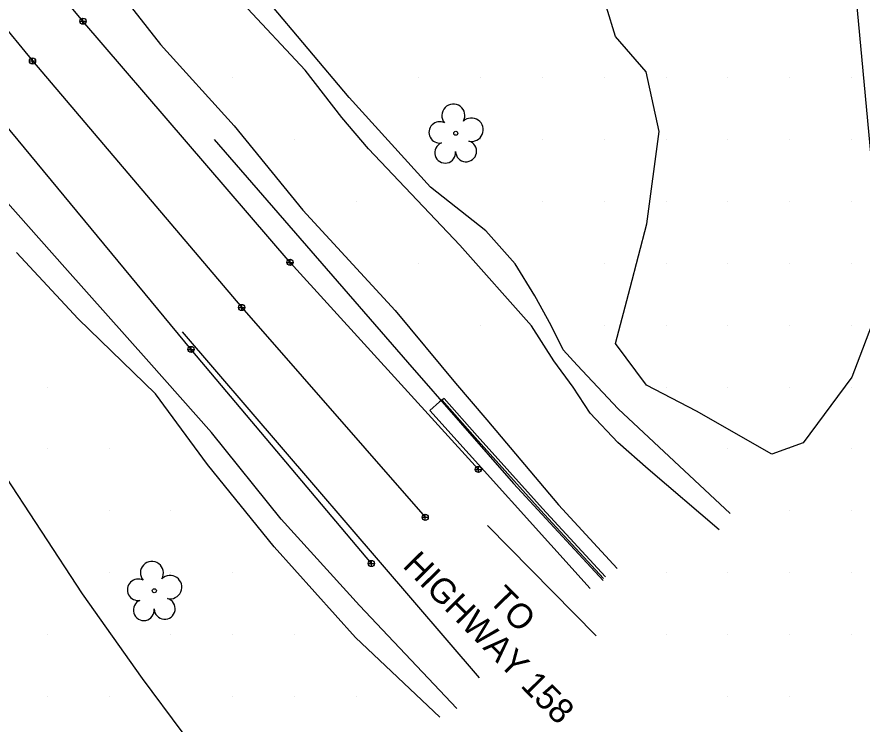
# Model space of a CAD drawing. Extents: x 1548934 to 1561348, y 809680 to 824075.
# Drawn here: x 1552285.1 to 1552421.7, y 809865.5 to 809979.7 of the extents above; entities that cross this region are included whole.
import ezdxf

# ---------------------------------------------------------------- set-up
doc = ezdxf.new("R2010")
doc.units = 0
for name, color, linetype in [('Default', 7, 'Continuous'), ('E_NCDOT_Vertical_Profile_Ground_Line', 7, 'Continuous'), ('Exist DTM QL2 LIDAR Elevation Point', 7, 'Continuous'), ('Exist Guardrail', 7, 'Continuous'), ('Exist Roads Curbs', 7, 'Continuous'), ('Exist Roads EOP Leader', 7, 'Continuous'), ('Exist Roads EOP Text', 7, 'Continuous'), ('Exist Roads EOT', 7, 'Continuous'), ('Exist Vegetation Tree CELL', 7, 'Continuous'), ('Exist Vegetation Woods Line', 7, 'Continuous'), ('P_NCDOT_Vertical_Profile_Grade_Minor_Road', 7, 'Continuous'), ('PH Exist DTM Breakline', 7, 'Continuous')]:
    doc.layers.add(name, color=color, linetype=linetype)

# ---------------------------------------------------------------- blocks, each defined once
blk = doc.blocks.new('SurveyPointCell')
at = {"layer": 'Default'}
for p, q in [((-0.5, 0), (0.5, 0)), ((0, -0.5), (0, 0.5))]:
    blk.add_line(p, q, dxfattribs=at)
blk.add_circle((0, 0), 0.5, dxfattribs=at)

msp = doc.modelspace()

# ---------------------------------------------------------------- linework, layer by layer
at = {"layer": 'E_NCDOT_Vertical_Profile_Ground_Line'}
for p, q in [((1552295.81, 809979.05), (1552269.12, 810011.85)), ((1552329.29, 809940.07), (1552295.81, 809979.05)), ((1552313.28, 809926), (1552280.05, 809966.19)), ((1552359.73, 809906.61), (1552329.29, 809940.07)), ((1552342.43, 809891.41), (1552313.28, 809926))]:
    msp.add_line(p, q, dxfattribs=at)
msp.add_lwpolyline([(1552354.18, 809918.08), (1552353.45, 809917.56), (1552351.9, 809916.14), (1552377.77, 809887.35)], dxfattribs=at)
at = {"layer": 'Exist DTM QL2 LIDAR Elevation Point'}
for p, q in [((1552320.04, 809969.93), (1552320.04, 809969.93)), ((1552350.05, 809969.93), (1552350.05, 809969.93)), ((1552360.05, 809969.93), (1552360.05, 809969.93)), ((1552370.05, 809969.93), (1552370.05, 809969.93)), ((1552380.05, 809969.93), (1552380.05, 809969.93)), ((1552390.05, 809969.93), (1552390.05, 809969.93)), ((1552400.05, 809969.93), (1552400.05, 809969.93)), ((1552410.05, 809969.93), (1552410.05, 809969.93)), ((1552420.05, 809969.93), (1552420.05, 809969.93)), ((1552330.05, 809959.93), (1552330.05, 809959.93)), ((1552360.05, 809959.93), (1552360.05, 809959.93)), ((1552370.05, 809959.93), (1552370.05, 809959.93)), ((1552380.05, 809959.93), (1552380.05, 809959.93)), ((1552390.05, 809959.93), (1552390.05, 809959.93)), ((1552400.05, 809959.93), (1552400.05, 809959.93)), ((1552410.05, 809959.93), (1552410.05, 809959.93)), ((1552420.05, 809959.93), (1552420.05, 809959.93)), ((1552340.05, 809949.93), (1552340.05, 809949.93)), ((1552370.05, 809949.93), (1552370.05, 809949.93)), ((1552380.05, 809949.93), (1552380.05, 809949.93)), ((1552390.05, 809949.93), (1552390.05, 809949.93)), ((1552400.05, 809949.93), (1552400.05, 809949.93)), ((1552410.05, 809949.93), (1552410.05, 809949.93)), ((1552420.05, 809949.93), (1552420.05, 809949.93)), ((1552350.05, 809939.93), (1552350.05, 809939.93)), ((1552380.05, 809939.93), (1552380.05, 809939.93)), ((1552390.05, 809939.93), (1552390.05, 809939.93)), ((1552400.05, 809939.93), (1552400.05, 809939.93)), ((1552410.05, 809939.93), (1552410.05, 809939.93)), ((1552420.05, 809939.93), (1552420.05, 809939.93)), ((1552360.05, 809929.93), (1552360.05, 809929.93)), ((1552380.05, 809929.93), (1552380.05, 809929.93)), ((1552390.05, 809929.93), (1552390.05, 809929.93)), ((1552400.05, 809929.93), (1552400.05, 809929.93)), ((1552410.05, 809929.93), (1552410.05, 809929.93)), ((1552420.05, 809929.93), (1552420.05, 809929.93)), ((1552290.04, 809919.92), (1552290.04, 809919.92)), ((1552390.05, 809919.92), (1552390.05, 809919.92)), ((1552400.05, 809919.92), (1552400.05, 809919.92)), ((1552410.05, 809919.92), (1552410.05, 809919.92)), ((1552420.05, 809919.92), (1552420.05, 809919.92)), ((1552290.04, 809909.92), (1552290.04, 809909.92)), ((1552300.04, 809909.92), (1552300.04, 809909.92)), ((1552400.05, 809909.92), (1552400.05, 809909.92)), ((1552410.05, 809909.92), (1552410.05, 809909.92)), ((1552420.05, 809909.92), (1552420.05, 809909.92)), ((1552300.04, 809899.92), (1552300.04, 809899.92)), ((1552310.04, 809899.92), (1552310.04, 809899.92)), ((1552410.05, 809899.92), (1552410.05, 809899.92)), ((1552420.05, 809899.92), (1552420.05, 809899.92)), ((1552300.04, 809889.92), (1552300.04, 809889.92)), ((1552310.04, 809889.92), (1552310.04, 809889.92)), ((1552320.04, 809889.92), (1552320.04, 809889.92)), ((1552390.05, 809889.92), (1552390.05, 809889.92)), ((1552400.05, 809889.92), (1552400.05, 809889.92)), ((1552410.05, 809889.92), (1552410.05, 809889.92)), ((1552420.05, 809889.92), (1552420.05, 809889.92)), ((1552290.04, 809879.92), (1552290.04, 809879.92)), ((1552310.04, 809879.92), (1552310.04, 809879.92)), ((1552320.04, 809879.92), (1552320.04, 809879.92)), ((1552330.05, 809879.92), (1552330.05, 809879.92)), ((1552390.05, 809879.92), (1552390.05, 809879.92)), ((1552400.05, 809879.92), (1552400.05, 809879.92)), ((1552410.05, 809879.92), (1552410.05, 809879.92)), ((1552420.05, 809879.92), (1552420.05, 809879.92)), ((1552290.04, 809869.92), (1552290.04, 809869.92)), ((1552300.04, 809869.92), (1552300.04, 809869.92)), ((1552320.04, 809869.92), (1552320.04, 809869.92)), ((1552330.05, 809869.92), (1552330.05, 809869.92)), ((1552340.05, 809869.92), (1552340.05, 809869.92)), ((1552400.05, 809869.92), (1552400.05, 809869.92)), ((1552410.05, 809869.92), (1552410.05, 809869.92))]:
    msp.add_line(p, q, dxfattribs=at)
at = {"layer": 'Exist Guardrail'}
msp.add_lwpolyline([(1552317.03, 809959.93), (1552348.28, 809923.97), (1552365.38, 809904.34), (1552379.91, 809888.68)], dxfattribs=at)
at = {"layer": 'Exist Roads Curbs'}
msp.add_lwpolyline([(1552380.27, 809889.24), (1552370.09, 809900.29), (1552359.51, 809912.06), (1552354.18, 809918.08)], dxfattribs=at)
at = {"layer": 'Exist Roads EOP Leader'}
msp.add_line((1552378.76, 809879.71), (1552361.22, 809897.53), dxfattribs=at)
at = {"layer": 'Exist Roads EOT'}
msp.add_line((1552359.88, 809872.93), (1552311.88, 809928.84), dxfattribs=at)
at = {"layer": 'Exist Vegetation Tree CELL'}
for p, q in [((1552356.07, 809960.93), (1552356.07, 809960.93)), ((1552307.35, 809887), (1552307.35, 809887))]:
    msp.add_line(p, q, dxfattribs=at)
for centre in [(1552356.07, 809960.93), (1552307.35, 809887)]:
    msp.add_circle(centre, 0.326, dxfattribs=at)
for centre, radius, start, end in [((1552355.68, 809963.8), 1.86, 330.1651, 219.7134), ((1552358.62, 809961.51), 1.9, 257.1011, 134.1999), ((1552353.46, 809961.08), 1.73, 62.6636, 279.3457), ((1552354.36, 809957.8), 1.69, 111.5671, 6.231), ((1552357.74, 809958.03), 1.7, 181.2822, 74.56), ((1552306.96, 809889.88), 1.86, 330.1651, 219.7134), ((1552309.89, 809887.59), 1.9, 257.1011, 134.1999), ((1552304.74, 809887.16), 1.73, 62.6636, 279.3457), ((1552305.64, 809883.88), 1.69, 111.5671, 6.231), ((1552309.02, 809884.1), 1.7, 181.2822, 74.56)]:
    msp.add_arc(centre, radius, start, end, dxfattribs=at)
at = {"layer": 'Exist Vegetation Woods Line'}
for points in [[(1552419.63, 809994.71), (1552424.82, 809939.32)], [(1552424.1, 809932.13), (1552420.08, 809921.5), (1552412.24, 809910.9), (1552407.17, 809909.09), (1552394.98, 809916.02), (1552386.89, 809920.24), (1552381.89, 809926.95), (1552384.23, 809935.94), (1552386.96, 809946.28), (1552388.92, 809961.2), (1552386.86, 809970.87), (1552381.88, 809976.55), (1552379, 809986.1)]]:
    msp.add_lwpolyline(points, dxfattribs=at)
at = {"layer": 'P_NCDOT_Vertical_Profile_Grade_Minor_Road'}
for p, q in [((1552260.84, 810005.28), (1552287.66, 809972.63)), ((1552287.66, 809972.63), (1552321.48, 809932.78)), ((1552321.48, 809932.78), (1552351.13, 809898.87))]:
    msp.add_line(p, q, dxfattribs=at)
at = {"layer": 'PH Exist DTM Breakline'}
for points in [[(1552356.24, 809868), (1552340.53, 809884.63), (1552327.84, 809898.55), (1552316.59, 809912.56), (1552306.45, 809924.02), (1552292.89, 809939.25), (1552277.3, 809956.75), (1552264.65, 809972.75), (1552251.75, 809990.37), (1552225.73, 810024.02), (1552209.75, 810045.24), (1552199.26, 810059.94), (1552191.33, 810070.6), (1552184.93, 810079.24), (1552182.73, 810081.48), (1552180.73, 810082.53), (1552178.46, 810082.68), (1552175.3, 810082.44), (1552173.27, 810081.94), (1552169.49, 810079.05)], [(1552400.44, 809899.51), (1552382.33, 809916.43), (1552375.71, 809923.44), (1552373.44, 809925.92), (1552371.46, 809929.85), (1552368.84, 809934.65), (1552365.65, 809939.82), (1552360.91, 809945.16), (1552351.96, 809952.25), (1552338.82, 809966.74), (1552325.61, 809982.46), (1552317.69, 809991.72), (1552310.93, 809998.52), (1552305.49, 810003.74), (1552303.76, 810006.58), (1552302.79, 810009.18), (1552301.9, 810011.95), (1552300.88, 810014.46), (1552299.91, 810016.47), (1552296.87, 810013.53)], [(1552299.72, 809986.35), (1552308.36, 809975.29), (1552320.26, 809962.13), (1552331.36, 809948.53), (1552346.28, 809932.29), (1552356, 809920.53), (1552361.11, 809914.64), (1552372.69, 809900.88), (1552382.13, 809890.6)], [(1552398.65, 809896.85), (1552387.17, 809906.64), (1552382.25, 809910.95), (1552377.77, 809915.7), (1552375.02, 809919.92), (1552371.92, 809924.14), (1552368.33, 809929.84), (1552356.7, 809942.83), (1552341.95, 809958.44), (1552337.65, 809963.46), (1552331.74, 809971.13), (1552321.68, 809981.93)], [(1552353.47, 809866.6), (1552339.88, 809879.47), (1552326.73, 809894.1), (1552315.95, 809907.4), (1552307.53, 809918.82), (1552295.05, 809930.93), (1552285.1, 809941.65)], [(1552379.96, 809888.96), (1552369.78, 809900.01), (1552359.2, 809911.79), (1552353.87, 809917.8)], [(1552282.39, 809906.76), (1552295.67, 809886.49), (1552305.4, 809872.85), (1552318.2, 809855.59), (1552331.9, 809835.18)]]:
    msp.add_lwpolyline(points, dxfattribs=at)

# ---------------------------------------------------------------- block references
at = {"layer": 'Default'}
for p in [(1552295.81, 809979.05), (1552287.66, 809972.63), (1552329.29, 809940.07), (1552321.48, 809932.78), (1552313.28, 809926), (1552359.73, 809906.61), (1552351.13, 809898.87), (1552342.43, 809891.41)]:
    msp.add_blockref('SurveyPointCell', p, dxfattribs=at)

# ---------------------------------------------------------------- texts
at = {"layer": 'Exist Roads EOP Text'}
for s, p in [('HIGHWAY 158', (1552347.34, 809890.93)), ('TO', (1552361.23, 809885.36))]:
    msp.add_text(s, height=4.02, rotation=314.5439, dxfattribs=at).set_placement(p)

doc.saveas('drawing.dxf')
